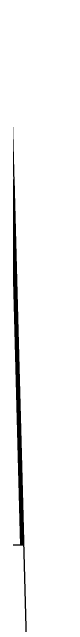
# Model space of a CAD drawing. Extents: x 1929624 to 1935547, y 596315 to 605721.
# Drawn here: x 1930232.124 to 1930232.402, y 598604.04 to 598608.329 of the extents above; entities that cross this region are included whole.
import ezdxf

# ---------------------------------------------------------------- set-up
doc = ezdxf.new("R2010")
doc.units = 0
doc.layers.add('Default', color=7, linetype='Continuous')

msp = doc.modelspace()

# ---------------------------------------------------------------- linework, layer by layer
at = {"layer": 'Default'}
for p, q in [((1930228.0108, 598758.7262), (1930232.402, 598595.1452)), ((1930232.0587, 598607.1569), (1930232.1273, 598604.5997)), ((1930232.1332, 598604.5999), (1930232.0646, 598607.1571)), ((1930232.0689, 598607.1572), (1930232.1375, 598604.6)), ((1930232.1435, 598604.6001), (1930232.0748, 598607.1574)), ((1930232.0791, 598607.1575), (1930232.1478, 598604.6002)), ((1930232.1482, 598604.6003), (1930232.0795, 598607.1575)), ((1930232.0795, 598607.1575), (1930232.1482, 598604.6003)), ((1930214.3652, 598604.1229), (1930232.1482, 598604.6003)), ((1930232.1482, 598604.6003), (1930214.3652, 598604.1229))]:
    msp.add_line(p, q, dxfattribs=at)

doc.saveas('drawing.dxf')
